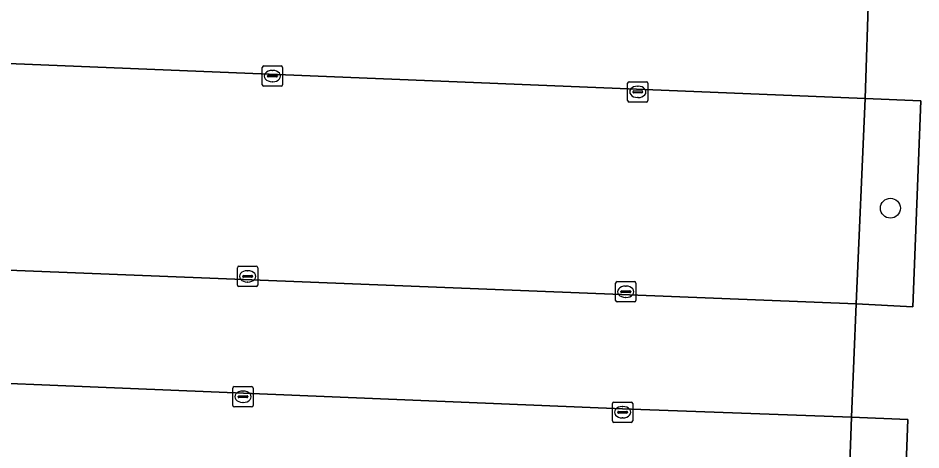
# Model space of a CAD drawing. Extents: x 160888 to 161385, y 386490 to 386908.
# Drawn here: x 161000.12 to 161044.55, y 386772.13 to 386793.37 of the extents above; entities that cross this region are included whole.
import ezdxf

# ---------------------------------------------------------------- set-up
doc = ezdxf.new("R2010")
doc.units = 0
for name, color, linetype in [('IMGEO_Boom', 7, 'Continuous'), ('IMGEO_Groenvoorziening', 7, 'Continuous'), ('IMGEO_Kolk', 7, 'Continuous'), ('IMGEO_Parkeervlak_open', 7, 'Continuous'), ('IMGEO_Rijbaan_lokaal_open', 7, 'Continuous'), ('IMGEO_Voetpad_open', 7, 'Continuous')]:
    doc.layers.add(name, color=color, linetype=linetype)

msp = doc.modelspace()

# ---------------------------------------------------------------- linework, layer by layer
at = {"layer": 'IMGEO_Boom'}
msp.add_circle((161043.047, 386784.016), 0.489, dxfattribs=at)
at = {"layer": 'IMGEO_Groenvoorziening'}
for points in [[(161041.358, 386779.307), (161044.153, 386779.163), (161044.55, 386789.299), (161041.813, 386789.413)], [(161040.927, 386767.887), (161041.701, 386767.871), (161041.694, 386767.967), (161043.684, 386767.903), (161043.908, 386773.627), (161041.138, 386773.741), (161040.973, 386769.202)]]:
    msp.add_lwpolyline(points, close=True, dxfattribs=at)
at = {"layer": 'IMGEO_Kolk'}
for p, q in [((161012.21, 386791.013), (161013.062, 386791.013)), ((161012.135, 386790.087), (161012.135, 386790.939)), ((161012.394, 386790.507), (161012.394, 386790.519)), ((161012.437, 386790.556), (161012.835, 386790.556)), ((161012.623, 386790.793), (161012.648, 386790.793)), ((161012.878, 386790.519), (161012.878, 386790.507)), ((161013.136, 386790.939), (161013.136, 386790.087)), ((161012.832, 386790.47), (161012.434, 386790.47)), ((161012.646, 386790.233), (161012.621, 386790.233)), ((161030.117, 386789.312), (161030.117, 386790.164)), ((161030.192, 386790.238), (161031.044, 386790.238)), ((161031.118, 386790.164), (161031.118, 386789.312)), ((161013.062, 386790.013), (161012.21, 386790.013)), ((161030.376, 386789.732), (161030.376, 386789.744)), ((161030.814, 386789.695), (161030.416, 386789.695)), ((161030.419, 386789.781), (161030.817, 386789.781)), ((161030.605, 386790.018), (161030.63, 386790.018)), ((161030.86, 386789.744), (161030.86, 386789.732)), ((161031.044, 386789.238), (161030.192, 386789.238)), ((161030.628, 386789.458), (161030.603, 386789.458)), ((161010.914, 386780.237), (161010.914, 386781.089)), ((161010.989, 386781.163), (161011.841, 386781.163)), ((161011.402, 386780.943), (161011.427, 386780.943)), ((161011.915, 386781.089), (161011.915, 386780.237)), ((161011.173, 386780.657), (161011.173, 386780.669)), ((161011.611, 386780.62), (161011.213, 386780.62)), ((161011.216, 386780.706), (161011.614, 386780.706)), ((161011.425, 386780.383), (161011.4, 386780.383)), ((161011.657, 386780.669), (161011.657, 386780.657)), ((161029.523, 386779.48), (161029.523, 386780.332)), ((161029.598, 386780.406), (161030.45, 386780.406)), ((161030.524, 386780.332), (161030.524, 386779.48)), ((161011.841, 386780.163), (161010.989, 386780.163)), ((161029.782, 386779.9), (161029.782, 386779.912)), ((161030.22, 386779.863), (161029.822, 386779.863)), ((161029.825, 386779.949), (161030.223, 386779.949)), ((161030.011, 386780.186), (161030.036, 386780.186)), ((161030.266, 386779.912), (161030.266, 386779.9)), ((161030.034, 386779.626), (161030.009, 386779.626)), ((161030.45, 386779.406), (161029.598, 386779.406)), ((161010.687, 386774.316), (161010.687, 386775.168)), ((161010.762, 386775.242), (161011.614, 386775.242)), ((161011.175, 386775.022), (161011.2, 386775.022)), ((161011.688, 386775.168), (161011.688, 386774.316)), ((161010.946, 386774.736), (161010.946, 386774.748)), ((161011.384, 386774.699), (161010.986, 386774.699)), ((161010.989, 386774.785), (161011.387, 386774.785)), ((161011.43, 386774.748), (161011.43, 386774.736)), ((161011.614, 386774.242), (161010.762, 386774.242)), ((161011.198, 386774.462), (161011.173, 386774.462)), ((161029.367, 386773.555), (161029.367, 386774.407)), ((161029.442, 386774.481), (161030.294, 386774.481)), ((161029.855, 386774.261), (161029.88, 386774.261)), ((161030.368, 386774.407), (161030.368, 386773.555)), ((161029.626, 386773.975), (161029.626, 386773.987)), ((161030.064, 386773.938), (161029.666, 386773.938)), ((161029.669, 386774.024), (161030.067, 386774.024)), ((161029.878, 386773.701), (161029.853, 386773.701)), ((161030.11, 386773.987), (161030.11, 386773.975)), ((161030.294, 386773.481), (161029.442, 386773.481))]:
    msp.add_line(p, q, dxfattribs=at)
for points in [[(161012.21, 386791.013), (161013.062, 386791.013)], [(161012.135, 386790.087), (161012.135, 386790.939)], [(161013.136, 386790.939), (161013.136, 386790.087)], [(161030.117, 386789.312), (161030.117, 386790.164)], [(161030.192, 386790.238), (161031.044, 386790.238)], [(161031.118, 386790.164), (161031.118, 386789.312)], [(161013.062, 386790.013), (161012.21, 386790.013)], [(161031.044, 386789.238), (161030.192, 386789.238)], [(161010.914, 386780.237), (161010.914, 386781.089)], [(161010.989, 386781.163), (161011.841, 386781.163)], [(161011.915, 386781.089), (161011.915, 386780.237)], [(161029.523, 386779.48), (161029.523, 386780.332)], [(161029.598, 386780.406), (161030.45, 386780.406)], [(161030.524, 386780.332), (161030.524, 386779.48)], [(161011.841, 386780.163), (161010.989, 386780.163)], [(161030.45, 386779.406), (161029.598, 386779.406)], [(161010.687, 386774.316), (161010.687, 386775.168)], [(161010.762, 386775.242), (161011.614, 386775.242)], [(161011.688, 386775.168), (161011.688, 386774.316)], [(161011.614, 386774.242), (161010.762, 386774.242)], [(161029.367, 386773.555), (161029.367, 386774.407)], [(161029.442, 386774.481), (161030.294, 386774.481)], [(161030.368, 386774.407), (161030.368, 386773.555)], [(161030.294, 386773.481), (161029.442, 386773.481)]]:
    msp.add_lwpolyline(points, dxfattribs=at)
for centre, radius, start, end in [((161012.212, 386790.937), 0.0765, 91.552, 178.448), ((161012.212, 386790.937), 0.0765, 91.552, 178.448), ((161013.06, 386790.937), 0.0765, 1.552, 88.448), ((161013.06, 386790.937), 0.0765, 1.552, 88.448), ((161012.434, 386790.516), 0.0403, 85.8775, 175.7526), ((161012.839, 386790.518), 0.0386, 1.7309, 96.639), ((161012.212, 386790.089), 0.0765, 181.552, 268.448), ((161012.212, 386790.089), 0.0765, 181.552, 268.448), ((161012.431, 386790.506), 0.0366, 178.938, 274.7102), ((161012.835, 386790.513), 0.043, 264.8664, 352.4533), ((161013.06, 386790.089), 0.0765, 271.552, 358.448), ((161013.06, 386790.089), 0.0765, 271.552, 358.448), ((161030.194, 386790.162), 0.0765, 91.552, 178.448), ((161030.194, 386790.162), 0.0765, 91.552, 178.448), ((161031.042, 386790.162), 0.0765, 1.552, 88.448), ((161031.042, 386790.162), 0.0765, 1.552, 88.448), ((161030.416, 386789.741), 0.0403, 85.8775, 175.7526), ((161030.413, 386789.731), 0.0366, 178.938, 274.7102), ((161030.817, 386789.738), 0.043, 264.8664, 352.4533), ((161030.821, 386789.743), 0.0386, 1.7309, 96.639), ((161030.194, 386789.314), 0.0765, 181.552, 268.448), ((161030.194, 386789.314), 0.0765, 181.552, 268.448), ((161031.042, 386789.314), 0.0765, 271.552, 358.448), ((161031.042, 386789.314), 0.0765, 271.552, 358.448), ((161010.991, 386781.087), 0.0765, 91.552, 178.448), ((161010.991, 386781.087), 0.0765, 91.552, 178.448), ((161011.839, 386781.087), 0.0765, 1.552, 88.448), ((161011.839, 386781.087), 0.0765, 1.552, 88.448), ((161011.213, 386780.666), 0.0403, 85.8775, 175.7526), ((161011.21, 386780.656), 0.0366, 178.938, 274.7102), ((161011.614, 386780.663), 0.043, 264.8664, 352.4533), ((161011.618, 386780.668), 0.0386, 1.7309, 96.639), ((161029.6, 386780.33), 0.0765, 91.552, 178.448), ((161029.6, 386780.33), 0.0765, 91.552, 178.448), ((161030.448, 386780.33), 0.0765, 1.552, 88.448), ((161030.448, 386780.33), 0.0765, 1.552, 88.448), ((161010.991, 386780.239), 0.0765, 181.552, 268.448), ((161010.991, 386780.239), 0.0765, 181.552, 268.448), ((161011.839, 386780.239), 0.0765, 271.552, 358.448), ((161011.839, 386780.239), 0.0765, 271.552, 358.448), ((161029.822, 386779.909), 0.0403, 85.8775, 175.7526), ((161029.819, 386779.899), 0.0366, 178.938, 274.7102), ((161030.223, 386779.906), 0.043, 264.8664, 352.4533), ((161030.227, 386779.911), 0.0386, 1.7309, 96.639), ((161029.6, 386779.482), 0.0765, 181.552, 268.448), ((161029.6, 386779.482), 0.0765, 181.552, 268.448), ((161030.448, 386779.482), 0.0765, 271.552, 358.448), ((161030.448, 386779.482), 0.0765, 271.552, 358.448), ((161010.764, 386775.166), 0.0765, 91.552, 178.448), ((161010.764, 386775.166), 0.0765, 91.552, 178.448), ((161011.612, 386775.166), 0.0765, 1.552, 88.448), ((161011.612, 386775.166), 0.0765, 1.552, 88.448), ((161010.986, 386774.745), 0.0403, 85.8775, 175.7526), ((161010.983, 386774.735), 0.0366, 178.938, 274.7102), ((161011.387, 386774.742), 0.043, 264.8664, 352.4533), ((161011.391, 386774.747), 0.0386, 1.7309, 96.639), ((161010.764, 386774.318), 0.0765, 181.552, 268.448), ((161010.764, 386774.318), 0.0765, 181.552, 268.448), ((161011.612, 386774.318), 0.0765, 271.552, 358.448), ((161011.612, 386774.318), 0.0765, 271.552, 358.448), ((161029.444, 386774.405), 0.0765, 91.552, 178.448), ((161029.444, 386774.405), 0.0765, 91.552, 178.448), ((161030.292, 386774.405), 0.0765, 1.552, 88.448), ((161030.292, 386774.405), 0.0765, 1.552, 88.448), ((161029.666, 386773.984), 0.0403, 85.8775, 175.7526), ((161029.663, 386773.974), 0.0366, 178.938, 274.7102), ((161030.067, 386773.981), 0.043, 264.8664, 352.4533), ((161030.071, 386773.986), 0.0386, 1.7309, 96.639), ((161029.444, 386773.557), 0.0765, 181.552, 268.448), ((161029.444, 386773.557), 0.0765, 181.552, 268.448), ((161030.292, 386773.557), 0.0765, 271.552, 358.448), ((161030.292, 386773.557), 0.0765, 271.552, 358.448)]:
    msp.add_arc(centre, radius, start, end, dxfattribs=at)
for centre, major_axis, ratio, start_param, end_param in [((161012.622, 386790.513), (-0.387, 0.002), 0.722429, 4.712389, 7.853982), ((161012.647, 386790.513), (-0.39, 0.002), 0.717154, 1.570796, 4.712389), ((161030.604, 386789.738), (-0.387, 0.002), 0.722429, 4.712389, 7.853982), ((161030.629, 386789.738), (-0.39, 0.002), 0.717154, 1.570796, 4.712389), ((161011.401, 386780.663), (-0.387, 0.002), 0.722429, 4.712389, 7.853982), ((161011.426, 386780.663), (-0.39, 0.002), 0.717154, 1.570796, 4.712389), ((161030.01, 386779.906), (-0.387, 0.002), 0.722429, 4.712389, 7.853982), ((161030.035, 386779.906), (-0.39, 0.002), 0.717154, 1.570796, 4.712389), ((161011.174, 386774.742), (-0.387, 0.002), 0.722429, 4.712389, 7.853982), ((161011.199, 386774.742), (-0.39, 0.002), 0.717154, 1.570796, 4.712389), ((161029.854, 386773.981), (-0.387, 0.002), 0.722429, 4.712389, 7.853982), ((161029.879, 386773.981), (-0.39, 0.002), 0.717154, 1.570796, 4.712389)]:
    msp.add_ellipse(centre, major_axis=major_axis, ratio=ratio, start_param=start_param, end_param=end_param, dxfattribs=at)
at = {"layer": 'IMGEO_Parkeervlak_open'}
for points in [[(160969.062, 386782.186), (161041.358, 386779.307), (161041.813, 386789.413), (160969.48, 386792.369)], [(161041.138, 386773.741), (161029.864, 386774.147), (160971.113, 386776.573)], [(161040.973, 386769.202), (161041.138, 386773.741)]]:
    msp.add_lwpolyline(points, dxfattribs=at)
at = {"layer": 'IMGEO_Rijbaan_lokaal_open'}
for points in [[(160968.564, 386792.403), (160969.287, 386792.376), (160969.48, 386792.369), (161041.813, 386789.413), (161041.993, 386794.965), (160969.659, 386797.858), (160969.517, 386797.865), (160968.795, 386797.902)], [(160966.998, 386776.719), (160970.942, 386776.579), (160971.113, 386776.573), (161029.864, 386774.147), (161041.138, 386773.741), (161041.358, 386779.307), (160969.062, 386782.186), (160968.992, 386782.185), (160968.921, 386782.185)]]:
    msp.add_lwpolyline(points, dxfattribs=at)
at = {"layer": 'IMGEO_Voetpad_open'}
msp.add_lwpolyline([(161041.993, 386794.965), (161041.813, 386789.413), (161044.55, 386789.299), (161044.153, 386779.163), (161041.358, 386779.307), (161041.138, 386773.741), (161043.908, 386773.627), (161043.684, 386767.903), (161041.694, 386767.967), (161041.701, 386767.871), (161040.927, 386767.887), (161040.339, 386753.084), (161041.107, 386753.051)], dxfattribs=at)

doc.saveas('drawing.dxf')
